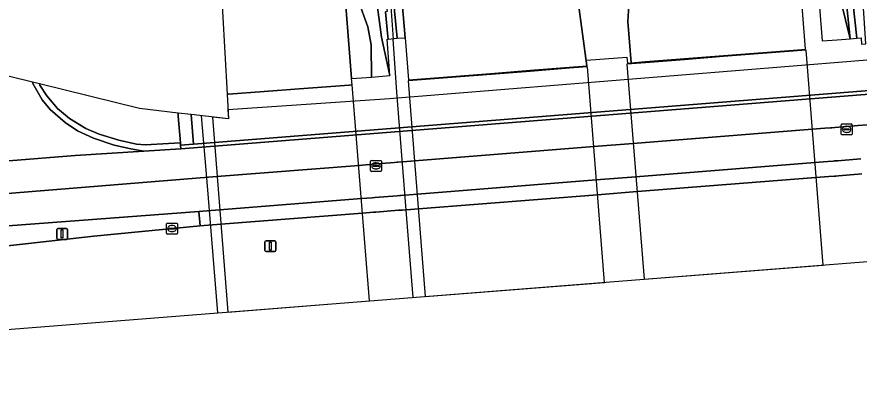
# Model space of a CAD drawing. Extents: x 157793 to 159380, y 380877 to 382313.
# Drawn here: x 157858.8 to 157936.1, y 380876.9 to 380910.7 of the extents above; entities that cross this region are included whole.
import ezdxf

# ---------------------------------------------------------------- set-up
doc = ezdxf.new("R2010")
doc.units = 0
for name, color, linetype in [('IMGEO_Berm_gesloten', 7, 'Continuous'), ('IMGEO_Berm_groen', 7, 'Continuous'), ('IMGEO_Berm_open', 7, 'Continuous'), ('IMGEO_Fietspad_gesloten', 7, 'Continuous'), ('IMGEO_Geluidsscherm', 7, 'Continuous'), ('IMGEO_Grasland_overig', 7, 'Continuous'), ('IMGEO_Kolk', 7, 'Continuous'), ('IMGEO_Lichtmast', 7, 'Continuous'), ('IMGEO_Muur', 7, 'Continuous'), ('IMGEO_Rijbaan_autosnelweg', 7, 'Continuous'), ('IMGEO_Rijbaan_autoweg', 7, 'Continuous'), ('IMGEO_Rijbaan_regionaal_gesloten', 7, 'Continuous'), ('IMGEO_Terreindeel_gesloten', 7, 'Continuous'), ('IMGEO_Voetpad_open', 7, 'Continuous')]:
    doc.layers.add(name, color=color, linetype=linetype)

msp = doc.modelspace()

# ---------------------------------------------------------------- linework, layer by layer
at = {"layer": 'IMGEO_Berm_gesloten'}
msp.add_lwpolyline([(157952.463, 380904.791), (157952.443, 380905.13), (157951.314, 380905.043), (157875.054, 380898.977), (157873.869, 380898.88), (157873.895, 380898.56)], close=True, dxfattribs=at)
at = {"layer": 'IMGEO_Berm_groen'}
for points in [[(157935.903, 380908.705), (157934.21, 380924.173), (157935.129, 380938.82), (157934.249, 380952.395), (157932.452, 380953.299), (157931.214, 380953.836), (157931.751, 380946.584), (157932.84, 380932.425), (157935.308, 380908.658)], [(157934.249, 380952.395), (157935.129, 380938.82), (157934.21, 380924.173), (157935.903, 380908.705), (157936.289, 380908.735), (157936.332, 380908.151), (157936.741, 380908.18), (157936.247, 380915.742), (157936.253, 380922.221), (157936.211, 380924.269), (157936.2, 380924.79), (157935.711, 380933.725), (157935.468, 380938.154), (157934.521, 380952.503)], [(157891.292, 380946.5), (157892.063, 380936.702), (157892.794, 380927.422), (157893.188, 380919.848), (157893.5, 380914.538), (157893.491, 380911.205), (157893.744, 380908.696), (157894.472, 380908.752), (157894.197, 380911.955), (157894.252, 380913.284), (157894.553, 380914.808), (157895.345, 380917.725), (157896.286, 380920.841), (157896.426, 380921.629), (157896.484, 380922.686), (157896.495, 380924.206), (157896.364, 380927.53), (157895.904, 380935.248), (157895.109, 380945.375)], [(157907.412, 380941.629), (157908.404, 380929.077), (157908.997, 380922.113), (157909.627, 380917.275), (157910.353, 380912.045), (157911.134, 380906.169), (157911.093, 380906.689), (157914.817, 380906.977), (157914.86, 380906.427), (157915.209, 380906.454), (157914.901, 380910.249), (157915.029, 380912.209), (157915.132, 380914.31), (157915.067, 380916.565), (157914.244, 380927.147), (157912.92, 380943.119)], [(157935.308, 380908.658), (157931.536, 380924.009), (157930.772, 380932.234), (157930.18, 380932.179), (157931.216, 380922.92), (157932.377, 380912.735), (157932.712, 380908.454), (157934.111, 380908.564)], [(157930.772, 380932.234), (157931.536, 380924.009), (157935.308, 380908.658), (157932.84, 380932.425)], [(157860.269, 380904.668), (157851.8, 380906.75), (157837.2, 380908.95), (157832.474, 380909.144), (157832.861, 380904.607), (157833.716, 380895.492), (157845.569, 380896.443), (157858.102, 380897.459), (157864.176, 380897.94), (157870.499, 380898.344), (157869.307, 380898.542), (157867.768, 380898.876), (157865.864, 380899.526), (157864.398, 380900.197), (157863.277, 380900.97), (157861.909, 380902.17), (157861.151, 380903.064), (157860.314, 380904.534)], [(157873.629, 380901.839), (157870.1, 380902.25), (157860.923, 380904.507), (157860.962, 380904.411), (157861.602, 380903.424), (157862.566, 380902.241), (157863.676, 380901.327), (157865.17, 380900.43), (157866.402, 380899.907), (157868.197, 380899.339), (157869.824, 380898.992), (157870.633, 380898.923), (157872.748, 380899.035), (157873.852, 380899.096), (157873.652, 380901.563)], [(157865.91, 380890.548), (157875.653, 380891.48), (157875.548, 380892.793), (157848.271, 380890.741), (157835.742, 380889.619), (157834.668, 380889.491), (157834.477, 380889.254), (157834.346, 380888.854), (157834.458, 380887.922), (157834.622, 380887.395), (157834.859, 380887.178), (157835.169, 380887.104), (157847.298, 380888.463)]]:
    msp.add_lwpolyline(points, close=True, dxfattribs=at)
for points in [[(157888.941, 380912.873), (157889.557, 380905.005), (157891.389, 380905.142), (157891.354, 380908.112), (157891.035, 380909.745), (157890.153, 380912.228)], [(157891.694, 380913.418), (157892.286, 380908.802), (157893.065, 380905.269), (157892.805, 380908.623), (157892.902, 380908.63), (157892.888, 380908.849), (157892.674, 380911.135)]]:
    msp.add_lwpolyline(points, dxfattribs=at)
at = {"layer": 'IMGEO_Berm_open'}
for points in [[(157874.826, 380901.699), (157875.054, 380898.977), (157951.314, 380905.043), (157951.082, 380907.861), (157935.35, 380906.583), (157893.033, 380903.154), (157878.204, 380902.118), (157878.25, 380901.3)], [(157873.629, 380901.839), (157873.652, 380901.563), (157873.852, 380899.096), (157873.869, 380898.88), (157875.054, 380898.977), (157874.826, 380901.699)]]:
    msp.add_lwpolyline(points, close=True, dxfattribs=at)
at = {"layer": 'IMGEO_Fietspad_gesloten'}
for points in [[(157936.849, 380900.752), (157936.023, 380900.686), (157935.676, 380900.658), (157933.883, 380900.515), (157933.62, 380900.494), (157933.503, 380900.485), (157932.979, 380900.443), (157931.799, 380900.349), (157915.394, 380899.043), (157911.763, 380898.754), (157895.352, 380897.447), (157894.612, 380897.388), (157893.797, 380897.323), (157893.731, 380897.318), (157893.501, 380897.3), (157891.435, 380897.135), (157891.197, 380897.116), (157890.201, 380897.037), (157877.199, 380896.001), (157875.304, 380895.851), (157841.048, 380893.084)], [(157848.271, 380890.741), (157875.548, 380892.793), (157877.439, 380892.944), (157890.45, 380893.98), (157891.441, 380894.059), (157891.677, 380894.078), (157893.743, 380894.242), (157893.975, 380894.261), (157894.067, 380894.268), (157894.847, 380894.33), (157895.59, 380894.389), (157912.002, 380895.697), (157915.636, 380895.986), (157932.044, 380897.293), (157933.231, 380897.388), (157933.745, 380897.429), (157933.86, 380897.438), (157934.122, 380897.459), (157935.915, 380897.601), (157936.263, 380897.629)]]:
    msp.add_lwpolyline(points, dxfattribs=at)
at = {"layer": 'IMGEO_Geluidsscherm'}
for points in [[(157889.339, 380963.854), (157889.875, 380957.259), (157890.685, 380947.232), (157890.842, 380945.334), (157891.389, 380938.737), (157892.125, 380929.132), (157892.582, 380920.765), (157893.112, 380912.04), (157893.353, 380908.615)], [(157895.214, 380884.909), (157894.612, 380892.166), (157893.695, 380903.762), (157893.353, 380908.615)], [(157875.749, 380901.591), (157876.284, 380895.535), (157877.244, 380883.49)]]:
    msp.add_lwpolyline(points, dxfattribs=at)
at = {"layer": 'IMGEO_Grasland_overig'}
msp.add_lwpolyline([(157893.065, 380905.269), (157892.286, 380908.802), (157891.694, 380913.418), (157891.199, 380920.561), (157890.247, 380929.313), (157889.421, 380935.653), (157888.875, 380938.046), (157888.402, 380938.83), (157888.039, 380937.956), (157887.853, 380936.634), (157888.033, 380933.383), (157889.172, 380922.415), (157889.693, 380915.08), (157890.153, 380912.228), (157891.035, 380909.745), (157891.354, 380908.112), (157891.389, 380905.142)], close=True, dxfattribs=at)
at = {"layer": 'IMGEO_Kolk'}
for p, q in [((157934.462, 380899.912), (157934.462, 380900.764)), ((157934.537, 380900.838), (157935.389, 380900.838)), ((157934.95, 380900.618), (157934.975, 380900.618)), ((157935.463, 380900.764), (157935.463, 380899.912)), ((157935.389, 380899.838), (157934.537, 380899.838)), ((157934.721, 380900.332), (157934.721, 380900.344)), ((157935.159, 380900.295), (157934.761, 380900.295)), ((157934.764, 380900.381), (157935.162, 380900.381)), ((157934.973, 380900.058), (157934.948, 380900.058)), ((157935.205, 380900.344), (157935.205, 380900.332)), ((157891.297, 380896.555), (157891.297, 380897.407)), ((157891.372, 380897.481), (157892.224, 380897.481)), ((157892.298, 380897.407), (157892.298, 380896.555)), ((157891.556, 380896.975), (157891.556, 380896.987)), ((157891.994, 380896.938), (157891.596, 380896.938)), ((157891.599, 380897.024), (157891.997, 380897.024)), ((157891.808, 380896.701), (157891.783, 380896.701)), ((157891.785, 380897.261), (157891.81, 380897.261)), ((157892.04, 380896.987), (157892.04, 380896.975)), ((157892.224, 380896.481), (157891.372, 380896.481)), ((157872.581, 380890.808), (157872.581, 380891.66)), ((157872.656, 380891.734), (157873.508, 380891.734)), ((157872.84, 380891.228), (157872.84, 380891.24)), ((157873.278, 380891.191), (157872.88, 380891.191)), ((157872.883, 380891.277), (157873.281, 380891.277)), ((157873.069, 380891.514), (157873.094, 380891.514)), ((157873.324, 380891.24), (157873.324, 380891.228)), ((157873.582, 380891.66), (157873.582, 380890.808)), ((157873.508, 380890.734), (157872.656, 380890.734)), ((157873.092, 380890.954), (157873.067, 380890.954))]:
    msp.add_line(p, q, dxfattribs=at)
for points in [[(157934.462, 380899.912), (157934.462, 380900.764)], [(157934.537, 380900.838), (157935.389, 380900.838)], [(157935.463, 380900.764), (157935.463, 380899.912)], [(157935.389, 380899.838), (157934.537, 380899.838)], [(157891.297, 380896.555), (157891.297, 380897.407)], [(157891.372, 380897.481), (157892.224, 380897.481)], [(157892.298, 380897.407), (157892.298, 380896.555)], [(157892.224, 380896.481), (157891.372, 380896.481)], [(157872.581, 380890.808), (157872.581, 380891.66)], [(157872.656, 380891.734), (157873.508, 380891.734)], [(157873.582, 380891.66), (157873.582, 380890.808)], [(157873.508, 380890.734), (157872.656, 380890.734)]]:
    msp.add_lwpolyline(points, dxfattribs=at)
for centre, radius, start, end in [((157934.539, 380900.762), 0.0765, 91.55205, 178.44795), ((157934.539, 380900.762), 0.0765, 91.55205, 178.44795), ((157935.387, 380900.762), 0.0765, 1.55205, 88.44795), ((157935.387, 380900.762), 0.0765, 1.55205, 88.44795), ((157934.539, 380899.914), 0.0765, 181.55205, 268.44795), ((157934.539, 380899.914), 0.0765, 181.55205, 268.44795), ((157934.761, 380900.341), 0.0403, 85.87752, 175.75265), ((157934.758, 380900.331), 0.0366, 178.93798, 274.71019), ((157935.162, 380900.338), 0.043, 264.86636, 352.45326), ((157935.166, 380900.343), 0.0386, 1.73085, 96.63898), ((157935.387, 380899.914), 0.0765, 271.55205, 358.44795), ((157935.387, 380899.914), 0.0765, 271.55205, 358.44795), ((157891.374, 380897.405), 0.0765, 91.55205, 178.44795), ((157891.374, 380897.405), 0.0765, 91.55205, 178.44795), ((157892.222, 380897.405), 0.0765, 1.55205, 88.44795), ((157892.222, 380897.405), 0.0765, 1.55205, 88.44795), ((157891.374, 380896.557), 0.0765, 181.55205, 268.44795), ((157891.374, 380896.557), 0.0765, 181.55205, 268.44795), ((157891.596, 380896.984), 0.0403, 85.87752, 175.75265), ((157891.593, 380896.974), 0.0366, 178.93798, 274.71019), ((157891.997, 380896.981), 0.043, 264.86636, 352.45326), ((157892.001, 380896.986), 0.0386, 1.73085, 96.63898), ((157892.222, 380896.557), 0.0765, 271.55205, 358.44795), ((157892.222, 380896.557), 0.0765, 271.55205, 358.44795), ((157872.658, 380891.658), 0.0765, 91.55205, 178.44795), ((157872.658, 380891.658), 0.0765, 91.55205, 178.44795), ((157872.88, 380891.237), 0.0403, 85.87752, 175.75265), ((157872.877, 380891.227), 0.0366, 178.93798, 274.71019), ((157873.281, 380891.234), 0.043, 264.86636, 352.45326), ((157873.285, 380891.239), 0.0386, 1.73085, 96.63898), ((157873.506, 380891.658), 0.0765, 1.55205, 88.44795), ((157873.506, 380891.658), 0.0765, 1.55205, 88.44795), ((157872.658, 380890.81), 0.0765, 181.55205, 268.44795), ((157872.658, 380890.81), 0.0765, 181.55205, 268.44795), ((157873.506, 380890.81), 0.0765, 271.55205, 358.44795), ((157873.506, 380890.81), 0.0765, 271.55205, 358.44795)]:
    msp.add_arc(centre, radius, start, end, dxfattribs=at)
for centre, major_axis, ratio, start_param, end_param in [((157934.949, 380900.338), (-0.387, 0.002), 0.722429, 4.712389, 7.853982), ((157934.974, 380900.338), (-0.39, 0.002), 0.717154, 1.570796, 4.712389), ((157891.784, 380896.981), (-0.387, 0.002), 0.722429, 4.712389, 7.853982), ((157891.809, 380896.981), (-0.39, 0.002), 0.717154, 1.570796, 4.712389), ((157873.068, 380891.234), (-0.387, 0.002), 0.722429, 4.712389, 7.853982), ((157873.093, 380891.234), (-0.39, 0.002), 0.717154, 1.570796, 4.712389)]:
    msp.add_ellipse(centre, major_axis=major_axis, ratio=ratio, start_param=start_param, end_param=end_param, dxfattribs=at)
at = {"layer": 'IMGEO_Lichtmast'}
for p, q in [((157862.597, 380891.243), (157863.387, 380891.243)), ((157863.387, 380891.243), (157862.597, 380891.243)), ((157862.497, 380890.343), (157862.497, 380891.143)), ((157862.497, 380891.143), (157862.497, 380890.343)), ((157863.487, 380891.143), (157863.487, 380890.343)), ((157863.487, 380890.343), (157863.487, 380891.143)), ((157863.387, 380890.243), (157862.597, 380890.243)), ((157862.597, 380890.243), (157863.387, 380890.243)), ((157881.604, 380889.214), (157881.604, 380890.014)), ((157881.604, 380890.014), (157881.604, 380889.214)), ((157881.704, 380890.114), (157882.494, 380890.114)), ((157882.494, 380890.114), (157881.704, 380890.114)), ((157882.594, 380890.014), (157882.594, 380889.214)), ((157882.594, 380889.214), (157882.594, 380890.014)), ((157882.494, 380889.114), (157881.704, 380889.114)), ((157881.704, 380889.114), (157882.494, 380889.114))]:
    msp.add_line(p, q, dxfattribs=at)
for points in [[(157862.917, 380891.118), (157863.067, 380891.118), (157863.067, 380890.368), (157862.917, 380890.368), (157862.917, 380891.118)], [(157882.024, 380889.989), (157882.174, 380889.989), (157882.174, 380889.239), (157882.024, 380889.239), (157882.024, 380889.989)]]:
    msp.add_lwpolyline(points, dxfattribs=at)
for centre, start, end in [((157862.597, 380891.143), 90, 180), ((157862.597, 380891.143), 90, 180), ((157863.387, 380891.143), 0, 90), ((157863.387, 380891.143), 360, 90), ((157862.597, 380890.343), 180, 270), ((157862.597, 380890.343), 180, 270), ((157863.387, 380890.343), 270, 0), ((157863.387, 380890.343), 270, 0), ((157881.704, 380890.014), 90, 180), ((157881.704, 380890.014), 90, 180), ((157882.494, 380890.014), 0, 90), ((157882.494, 380890.014), 360, 90), ((157881.704, 380889.214), 180, 270), ((157881.704, 380889.214), 180, 270), ((157882.494, 380889.214), 270, 0), ((157882.494, 380889.214), 270, 0)]:
    msp.add_arc(centre, 0.1, start, end, dxfattribs=at)
at = {"layer": 'IMGEO_Muur'}
msp.add_lwpolyline([(157890.407, 380944.205), (157891.133, 380934.6), (157891.777, 380926.833), (157892.034, 380921.503), (157892.429, 380914.327), (157892.83, 380911.17), (157892.674, 380911.135), (157892.888, 380908.849), (157892.902, 380908.63), (157893.744, 380908.696), (157893.491, 380911.205), (157893.5, 380914.538), (157893.188, 380919.848), (157892.794, 380927.422), (157892.063, 380936.702), (157891.292, 380946.5)], close=True, dxfattribs=at)
msp.add_lwpolyline([(157936.263, 380897.629), (157935.915, 380897.601), (157934.122, 380897.459), (157933.86, 380897.438), (157933.745, 380897.429), (157933.231, 380897.388), (157932.044, 380897.293), (157915.636, 380895.986), (157912.002, 380895.697), (157895.59, 380894.389), (157894.847, 380894.33), (157894.067, 380894.268), (157893.975, 380894.261), (157893.743, 380894.242), (157891.677, 380894.078), (157891.441, 380894.059), (157890.45, 380893.98), (157877.439, 380892.944), (157875.548, 380892.793), (157875.653, 380891.48), (157877.543, 380891.628), (157890.558, 380892.65), (157891.547, 380892.727), (157891.783, 380892.746), (157893.849, 380892.908), (157894.081, 380892.926), (157894.185, 380892.934), (157894.95, 380892.994), (157895.694, 380893.053), (157912.108, 380894.341), (157915.744, 380894.626), (157932.154, 380895.913), (157933.348, 380896.007), (157933.855, 380896.047), (157933.968, 380896.056), (157934.231, 380896.076), (157936.024, 380896.217), (157936.371, 380896.244)], dxfattribs=at)
at = {"layer": 'IMGEO_Rijbaan_autosnelweg'}
for points in [[(157894.197, 380911.955), (157894.472, 380908.752), (157894.772, 380904.895), (157895.167, 380904.926), (157902.301, 380905.481), (157905.92, 380905.763), (157909.524, 380906.043), (157911.134, 380906.169), (157910.353, 380912.045)], [(157915.029, 380912.209), (157914.901, 380910.249), (157915.209, 380906.454), (157916.514, 380906.556), (157920.081, 380906.834), (157923.677, 380907.114), (157930.847, 380907.673), (157931.209, 380907.701), (157930.901, 380911.642)]]:
    msp.add_lwpolyline(points, dxfattribs=at)
for points in [[(157916.381, 380886.58), (157932.83, 380887.879), (157931.267, 380907.605), (157930.855, 380907.573), (157923.685, 380907.014), (157920.089, 380906.734), (157916.522, 380906.456), (157915.217, 380906.355), (157914.818, 380906.324)], [(157912.754, 380886.294), (157911.191, 380906.073), (157909.532, 380905.944), (157905.928, 380905.663), (157895.175, 380904.826), (157894.73, 380904.791), (157896.29, 380884.994)]]:
    msp.add_lwpolyline(points, close=True, dxfattribs=at)
at = {"layer": 'IMGEO_Rijbaan_autoweg'}
msp.add_lwpolyline([(157873.061, 380993.31), (157877.694, 380911.151), (157878.123, 380903.557), (157878.269, 380903.568), (157881.524, 380903.814), (157884.753, 380904.059), (157889.316, 380904.404), (157889.6, 380904.426), (157889.557, 380905.005), (157888.941, 380912.873), (157888.491, 380916.261), (157887.256, 380921.678), (157887.048, 380922.591), (157886.619, 380923.538), (157886.116, 380929.892), (157884.924, 380941.077), (157883.826, 380951.522), (157882.682, 380962.788), (157881.348, 380975.368)], dxfattribs=at)
msp.add_lwpolyline([(157878.123, 380903.557), (157878.25, 380901.3), (157876.796, 380901.47), (157878.207, 380883.566), (157891.195, 380884.591), (157889.6, 380904.426), (157889.316, 380904.404), (157884.753, 380904.059), (157881.524, 380903.814), (157878.269, 380903.568)], close=True, dxfattribs=at)
at = {"layer": 'IMGEO_Rijbaan_regionaal_gesloten'}
for points in [[(157936.371, 380896.244), (157936.024, 380896.217), (157934.231, 380896.076), (157933.968, 380896.056), (157933.855, 380896.047), (157933.348, 380896.007), (157932.154, 380895.913), (157915.744, 380894.626), (157912.108, 380894.341), (157895.694, 380893.053), (157894.95, 380892.994), (157894.185, 380892.934), (157894.081, 380892.926), (157893.849, 380892.908), (157891.783, 380892.746), (157891.547, 380892.727), (157890.558, 380892.65), (157877.543, 380891.628), (157875.653, 380891.48), (157865.91, 380890.548), (157847.298, 380888.463)], [(157793.461, 380881.865), (157793.461, 380881.865), (157793.273, 380876.859), (157973.266, 380891.072)]]:
    msp.add_lwpolyline(points, dxfattribs=at)
at = {"layer": 'IMGEO_Terreindeel_gesloten'}
msp.add_lwpolyline([(157860.923, 380904.507), (157860.269, 380904.668), (157860.314, 380904.534), (157861.151, 380903.064), (157861.909, 380902.17), (157863.277, 380900.97), (157864.398, 380900.197), (157865.864, 380899.526), (157867.768, 380898.876), (157869.307, 380898.542), (157870.499, 380898.344), (157873.895, 380898.56), (157873.869, 380898.88), (157873.852, 380899.096), (157872.748, 380899.035), (157870.633, 380898.923), (157869.824, 380898.992), (157868.197, 380899.339), (157866.402, 380899.907), (157865.17, 380900.43), (157863.676, 380901.327), (157862.566, 380902.241), (157861.602, 380903.424), (157860.962, 380904.411)], close=True, dxfattribs=at)
at = {"layer": 'IMGEO_Voetpad_open'}
for points in [[(157952.463, 380904.791), (157873.895, 380898.56), (157870.499, 380898.344), (157864.176, 380897.94), (157858.102, 380897.459)], [(157841.048, 380893.084), (157875.304, 380895.851), (157877.199, 380896.001), (157890.201, 380897.037), (157891.197, 380897.116), (157891.435, 380897.135), (157893.501, 380897.3), (157893.731, 380897.318), (157893.797, 380897.323), (157894.612, 380897.388), (157895.352, 380897.447), (157911.763, 380898.754), (157915.394, 380899.043), (157931.799, 380900.349), (157932.979, 380900.443), (157933.503, 380900.485), (157933.62, 380900.494), (157933.883, 380900.515), (157935.676, 380900.658), (157936.023, 380900.686), (157936.849, 380900.752)]]:
    msp.add_lwpolyline(points, dxfattribs=at)

doc.saveas('drawing.dxf')
